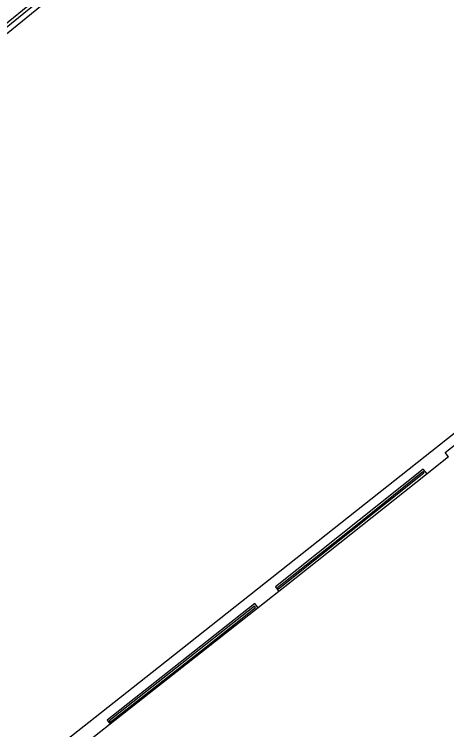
# Model space of a CAD drawing. Extents: x 136000 to 141014, y 402000 to 403500.
# Drawn here: x 136180.8 to 136361.5, y 402776.2 to 403075.5 of the extents above; entities that cross this region are included whole.
import ezdxf

# ---------------------------------------------------------------- set-up
doc = ezdxf.new("R2010")
doc.units = 0
for name, color, linetype in [('gg-knt-bronhoudergrens', 7, 'Continuous'), ('gg-knt-onverhard', 7, 'Continuous'), ('gg-kntw-bovenkant insteek waterloop', 7, 'Continuous'), ('gg-kntw-waterlijn', 7, 'Continuous')]:
    doc.layers.add(name, color=color, linetype=linetype)

msp = doc.modelspace()

# ---------------------------------------------------------------- linework, layer by layer
at = {"layer": 'gg-knt-bronhoudergrens'}
for p, q in [((136362.28, 402890.36), (136353.38, 402883.28)), ((136291.38, 402834), (136282.66, 402827.14)), ((136220.86, 402778.49), (136211.7, 402771.26))]:
    msp.add_line(p, q, dxfattribs=at)
msp.add_lwpolyline([(136000, 402600.31), (136000.57, 402600.87), (136044.7, 402645.15), (136053.32, 402653.36), (136060.28, 402659.69), (136241.06, 402802.26), (136428.69, 402950.89), (136431.07, 402947.89), (136433.04, 402949.44)], dxfattribs=at)
at = {"layer": 'gg-knt-onverhard'}
msp.add_line((136354.88, 403216.05), (136168.69, 403064.44), dxfattribs=at)
at = {"layer": 'gg-kntw-bovenkant insteek waterloop'}
for p, q in [((136168.69, 403060.13), (136265.83, 403139.28)), ((136282.66, 402827.14), (136220.86, 402778.49))]:
    msp.add_line(p, q, dxfattribs=at)
for points in [[(136265.83, 403139.28), (136264.81, 403140.72), (136168.42, 403062.75), (136167.72, 403061.4), (136168.69, 403060.13)], [(136362.28, 402890.36), (136360.97, 402892.09), (136424.12, 402942.06), (136425.35, 402940.4), (136424.14, 402939.49)], [(136353.38, 402883.28), (136351.75, 402885.2), (136289.96, 402835.92), (136291.38, 402834)], [(136353.38, 402883.28), (136293.91, 402835.99), (136291.38, 402834)], [(136282.66, 402827.14), (136281.3, 402828.98), (136219.53, 402780.16), (136220.86, 402778.49)]]:
    msp.add_lwpolyline(points, dxfattribs=at)
at = {"layer": 'gg-kntw-waterlijn'}
for points in [[(136290.79, 402835.68), (136323.35, 402861.45), (136351.52, 402884.17), (136352.03, 402883.54), (136291.27, 402835.02), (136290.79, 402835.68)], [(136220.84, 402779.29), (136260.93, 402810.89), (136281.54, 402827.3), (136281.16, 402827.79), (136220.48, 402779.9), (136220.84, 402779.29)]]:
    msp.add_lwpolyline(points, dxfattribs=at)

doc.saveas('drawing.dxf')
